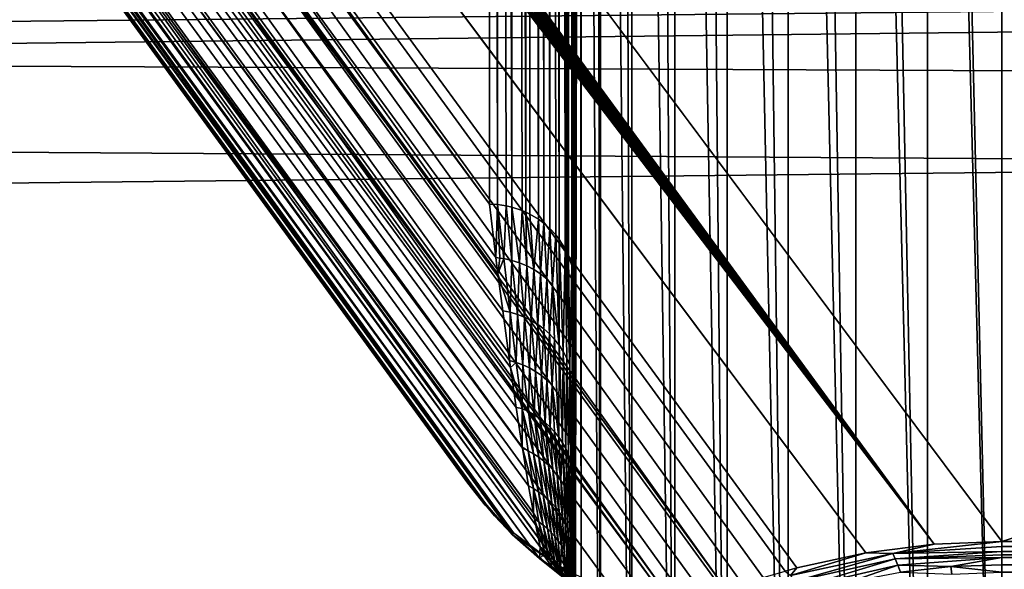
# Model space of a CAD drawing. Extents: x 4 to 899, y 7 to 454.
# Tile 845 of 1056: x 643.93 to 646.24, y 422.82 to 424.1. Entities that reach past the tile are written whole.
import ezdxf

# ---------------------------------------------------------------- set-up
doc = ezdxf.new("R2010")
doc.units = 0

msp = doc.modelspace()

# ---------------------------------------------------------------- linework, layer by layer
for points in [[(6.475002, 9.661072, 439.718628), (897.474976, 453.190216, 162.570862), (6.475001, 453.190216, 162.570862)], [(897.474976, 9.661072, 439.718628), (897.474976, 453.190216, 162.570862), (6.475002, 9.661072, 439.718628)], [(510.584869, 119.231735, 365.355408), (510.584869, 450.540619, 158.330627), (898.474976, 449.692596, 158.860535)], [(510.584869, 119.231735, 365.355408), (898.474976, 449.692596, 158.860535), (898.474976, 119.231735, 365.355408)], [(645.031616, 423.671295, 77.006142), (637.30957, 434.259735, 31.142454), (645.031616, 435.058563, 27.682524)], [(645.031616, 423.671295, 77.006142), (645.031616, 435.058563, 27.682524), (645.050415, 423.670441, 77.005905)], [(645.050415, 423.670441, 77.005905), (645.031616, 435.058563, 27.682524), (645.036316, 435.058563, 27.682285)], [(645.050415, 423.670441, 77.005905), (645.036316, 435.058563, 27.682285), (645.041016, 435.058563, 27.681509)], [(645.045715, 435.058563, 27.680258), (645.050415, 423.670441, 77.005905), (645.041016, 435.058563, 27.681509)], [(645.050415, 435.058563, 27.67853), (645.050415, 423.670441, 77.005905), (645.045715, 435.058563, 27.680258)], [(645.050415, 435.058563, 27.67853), (645.059021, 435.058563, 27.674118), (645.084351, 423.664398, 77.004532)], [(645.084351, 423.664398, 77.004532), (645.070862, 423.66748, 77.005249), (645.050415, 435.058563, 27.67853)], [(645.050415, 435.058563, 27.67853), (645.070862, 423.66748, 77.005249), (645.050415, 423.670441, 77.005905)], [(645.084351, 423.664398, 77.004532), (645.059021, 435.058563, 27.674118), (645.067566, 435.058563, 27.668039)], [(645.075989, 435.058563, 27.660351), (645.084351, 423.664398, 77.004532), (645.067566, 435.058563, 27.668039)], [(645.084351, 435.058563, 27.650991), (645.084351, 423.664398, 77.004532), (645.075989, 435.058563, 27.660351)], [(645.10083, 435.058563, 27.627567), (645.11676, 423.65274, 77.001846), (645.084351, 435.058563, 27.650991)], [(645.11676, 423.65274, 77.001846), (645.108582, 423.65625, 77.002686), (645.084351, 435.058563, 27.650991)], [(645.084351, 435.058563, 27.650991), (645.108582, 423.65625, 77.002686), (645.084351, 423.664398, 77.004532)], [(645.10083, 435.058563, 27.627567), (645.11676, 435.058563, 27.597885), (645.11676, 423.65274, 77.001846)], [(645.147522, 435.058563, 27.518015), (645.146606, 423.635864, 76.997978), (645.11676, 435.058563, 27.597885)], [(645.11676, 435.058563, 27.597885), (645.146606, 423.635864, 76.997978), (645.126465, 423.64798, 77.000717)], [(645.11676, 435.058563, 27.597885), (645.126465, 423.64798, 77.000717), (645.11676, 423.65274, 77.001846)], [(645.147522, 435.058563, 27.518015), (645.15918, 423.626495, 76.995773), (645.146606, 423.635864, 76.997978)], [(645.154846, 435.058563, 27.493755), (645.15918, 423.626495, 76.995773), (645.147522, 435.058563, 27.518015)], [(645.173035, 435.042023, 27.493755), (645.173035, 423.614197, 76.992966), (645.154846, 435.058563, 27.493755)], [(645.154846, 435.058563, 27.493755), (645.173035, 423.614197, 76.992966), (645.15918, 423.626495, 76.995773)], [(645.195251, 435.014893, 27.493755), (645.195251, 423.588501, 76.987007), (645.173035, 435.042023, 27.493755)], [(645.195251, 423.588501, 76.987007), (645.186951, 423.599152, 76.989449), (645.173035, 435.042023, 27.493755)], [(645.173035, 435.042023, 27.493755), (645.186951, 423.599152, 76.989449), (645.173035, 423.614197, 76.992966)], [(645.212585, 434.984283, 27.493755), (645.212585, 423.559387, 76.98027), (645.195251, 435.014893, 27.493755)], [(645.212585, 423.559387, 76.98027), (645.208679, 423.567017, 76.982063), (645.195251, 435.014893, 27.493755)], [(645.195251, 435.014893, 27.493755), (645.208679, 423.567017, 76.982063), (645.195251, 423.588501, 76.987007)], [(645.224487, 434.95105, 27.493755), (645.21698, 423.54953, 76.978004), (645.212585, 434.984283, 27.493755)], [(645.212585, 434.984283, 27.493755), (645.21698, 423.54953, 76.978004), (645.212585, 423.559387, 76.98027)], [(645.224487, 434.95105, 27.493755), (645.224487, 423.527832, 76.973), (645.21698, 423.54953, 76.978004)], [(645.230713, 434.916199, 27.493755), (645.228149, 423.512604, 76.969482), (645.224487, 434.95105, 27.493755)], [(645.228149, 423.512604, 76.969482), (645.224487, 423.527832, 76.973), (645.224487, 434.95105, 27.493755)], [(645.230713, 434.916199, 27.493755), (645.230713, 423.494751, 76.96537), (645.228149, 423.512604, 76.969482)], [(645.230713, 434.916199, 27.493755), (645.231628, 434.896851, 27.493755), (645.231628, 423.47644, 76.961143)], [(645.231628, 423.47644, 76.961143), (645.230713, 423.494751, 76.96537), (645.230713, 434.916199, 27.493755)], [(645.231628, 428.840851, 52.032032), (645.231628, 423.47644, 76.961143), (645.231628, 434.896851, 27.493755)], [(637.30957, 434.259735, 31.142454), (645.031616, 423.671295, 77.006142), (637.30957, 434.123505, 31.755785)], [(208.974991, 434.212402, 128.569901), (687.251587, 366.672333, 170.773636), (687.330505, 366.922211, 170.617477)], [(687.330505, 365.907043, 171.251846), (687.251587, 366.156921, 171.095688), (208.974991, 434.212402, 128.569901)], [(208.974991, 434.212402, 128.569901), (687.251587, 366.156921, 171.095688), (687.224976, 366.414612, 170.934662)], [(208.974991, 434.212402, 128.569901), (687.224976, 366.414612, 170.934662), (687.251587, 366.672333, 170.773636)], [(687.330505, 366.922211, 170.617477), (687.459412, 367.156647, 170.470993), (208.974991, 434.212402, 128.569901)], [(208.974991, 434.212402, 128.569901), (687.459412, 367.156647, 170.470993), (687.634399, 367.368561, 170.338562)], [(208.974991, 434.212402, 128.569901), (687.634399, 367.368561, 170.338562), (694.974976, 434.212402, 128.569901)], [(687.850098, 365.27774, 171.645065), (687.634399, 365.460663, 171.530762), (208.974991, 434.212402, 128.569901)], [(208.974991, 434.212402, 128.569901), (687.634399, 365.460663, 171.530762), (687.459412, 365.672577, 171.398346)], [(208.974991, 434.212402, 128.569901), (687.459412, 365.672577, 171.398346), (687.330505, 365.907043, 171.251846)], [(208.974991, 434.212402, 128.569901), (214.974991, 367.898712, 170.007309), (687.850098, 365.27774, 171.645065)], [(646.073059, 422.875366, 82.483627), (637.63855, 434.157104, 103.793663), (637.598267, 434.148285, 103.77697)], [(646.073059, 422.875366, 82.483627), (637.680176, 434.164062, 103.80677), (637.63855, 434.157104, 103.793663)], [(637.722778, 434.169067, 103.816193), (637.680176, 434.164062, 103.80677), (646.073059, 422.875366, 82.483627)], [(646.073059, 422.875366, 82.483627), (637.765991, 434.172058, 103.821915), (637.722778, 434.169067, 103.816193)], [(646.073059, 422.875366, 82.483627), (637.80957, 434.173096, 103.823822), (637.765991, 434.172058, 103.821915)], [(646.231628, 422.881866, 82.495911), (682.153625, 434.173096, 103.823822), (637.80957, 434.173096, 103.823822)], [(646.231628, 422.881866, 82.495911), (637.80957, 434.173096, 103.823822), (646.073059, 422.875366, 82.483627)], [(673.731567, 422.881866, 82.495911), (682.153625, 434.173096, 103.823822), (646.231628, 422.881866, 82.495911)], [(646.073059, 422.875366, 82.483627), (637.55957, 434.137604, 103.756828), (637.522766, 434.125214, 103.733398)], [(637.598267, 434.148285, 103.77697), (637.55957, 434.137604, 103.756828), (646.073059, 422.875366, 82.483627)], [(637.30957, 434.123505, 31.755785), (645.051514, 423.508545, 77.733795), (637.30957, 433.942383, 32.659214)], [(637.30957, 434.123505, 31.755785), (645.031616, 423.671295, 77.006142), (645.046814, 423.546143, 77.561539)], [(637.30957, 434.123505, 31.755785), (645.046814, 423.546143, 77.561539), (645.051514, 423.508545, 77.733795)], [(637.30957, 433.916656, 103.216393), (645.449402, 422.755219, 82.133514), (637.30957, 434.120148, 103.693642)], [(637.30957, 434.120148, 103.693642), (645.449402, 422.755219, 82.133514), (645.482178, 422.75885, 82.169991)], [(637.30957, 434.120148, 103.693642), (645.482178, 422.75885, 82.169991), (645.526917, 422.765198, 82.214935)], [(645.526917, 422.765198, 82.214935), (645.573792, 422.77356, 82.256836), (637.30957, 434.120148, 103.693642)], [(637.30957, 434.120148, 103.693642), (645.573792, 422.77356, 82.256836), (645.581299, 422.775055, 82.263153)], [(637.30957, 434.120148, 103.693642), (645.581299, 422.775055, 82.263153), (637.485046, 434.109741, 103.704193)], [(637.485046, 434.109741, 103.704193), (645.91333, 422.855255, 82.445663), (637.488159, 434.111145, 103.706818)], [(645.724182, 422.812195, 82.364304), (645.751648, 422.819855, 82.378784), (637.485046, 434.109741, 103.704193)], [(637.485046, 434.109741, 103.704193), (645.751648, 422.819855, 82.378784), (645.91333, 422.855255, 82.445663)], [(645.672791, 422.796967, 82.331635), (645.724182, 422.812195, 82.364304), (637.485046, 434.109741, 103.704193)], [(637.485046, 434.109741, 103.704193), (645.581299, 422.775055, 82.263153), (645.622498, 422.784119, 82.295753)], [(637.485046, 434.109741, 103.704193), (645.622498, 422.784119, 82.295753), (645.672791, 422.796967, 82.331635)], [(646.073059, 422.875366, 82.483627), (637.522766, 434.125214, 103.733398), (637.488159, 434.111145, 103.706818)], [(637.488159, 434.111145, 103.706818), (645.91333, 422.855255, 82.445663), (646.073059, 422.875366, 82.483627)], [(645.08075, 423.288544, 78.805069), (637.30957, 433.791748, 33.52795), (637.30957, 433.942383, 32.659214)], [(645.08075, 423.288544, 78.805069), (637.30957, 433.942383, 32.659214), (645.07843, 423.305542, 78.717987)], [(637.30957, 433.942383, 32.659214), (645.051514, 423.508545, 77.733795), (645.062744, 423.421783, 78.14286)], [(637.30957, 433.942383, 32.659214), (645.062744, 423.421783, 78.14286), (645.07843, 423.305542, 78.717987)], [(637.30957, 433.760132, 102.77758), (645.439758, 422.754333, 82.122124), (637.30957, 433.916656, 103.216393)], [(637.30957, 433.916656, 103.216393), (645.439758, 422.754333, 82.122124), (645.449402, 422.755219, 82.133514)], [(694.974976, 433.788483, 127.891457), (216.099869, 367.127563, 169.545822), (208.974991, 433.788483, 127.891457)], [(215.573517, 364.5961, 171.127655), (694.974976, 433.788483, 127.891457), (215.278885, 364.529144, 171.169495)], [(215.278885, 364.529144, 171.169495), (694.974976, 433.788483, 127.891457), (688.376465, 367.385254, 169.384796)], [(215.573517, 364.5961, 171.127655), (215.849976, 364.705414, 171.059341), (694.974976, 433.788483, 127.891457)], [(694.974976, 433.788483, 127.891457), (215.849976, 364.705414, 171.059341), (216.099869, 364.853821, 170.966614)], [(694.974976, 433.788483, 127.891457), (216.315567, 366.944641, 169.660126), (216.099869, 367.127563, 169.545822)], [(694.974976, 433.788483, 127.891457), (216.099869, 364.853821, 170.966614), (216.315567, 365.036743, 170.852325)], [(694.974976, 433.788483, 127.891457), (216.49054, 366.732727, 169.792542), (216.315567, 366.944641, 169.660126)], [(216.315567, 365.036743, 170.852325), (216.49054, 365.248627, 170.719894), (694.974976, 433.788483, 127.891457)], [(216.619446, 366.49826, 169.939041), (216.49054, 366.732727, 169.792542), (694.974976, 433.788483, 127.891457)], [(694.974976, 433.788483, 127.891457), (216.49054, 365.248627, 170.719894), (216.619446, 365.483093, 170.57341)], [(694.974976, 433.788483, 127.891457), (216.69841, 366.248383, 170.0952), (216.619446, 366.49826, 169.939041)], [(694.974976, 433.788483, 127.891457), (216.619446, 365.483093, 170.57341), (216.69841, 365.732971, 170.417252)], [(216.69841, 365.732971, 170.417252), (216.724991, 365.990692, 170.256226), (694.974976, 433.788483, 127.891457)], [(694.974976, 433.788483, 127.891457), (216.724991, 365.990692, 170.256226), (216.69841, 366.248383, 170.0952)], [(645.108398, 423.102417, 79.821808), (637.30957, 433.673798, 34.347752), (637.30957, 433.791748, 33.52795)], [(645.108398, 423.102417, 79.821808), (637.30957, 433.791748, 33.52795), (645.094177, 423.195648, 79.296806)], [(645.094177, 423.195648, 79.296806), (637.30957, 433.791748, 33.52795), (645.08075, 423.288544, 78.805069)], [(637.30957, 433.634735, 102.328819), (645.192322, 422.825928, 81.91214), (637.30957, 433.760132, 102.77758)], [(637.30957, 433.760132, 102.77758), (645.192322, 422.825928, 81.91214), (645.219604, 422.810364, 81.930977)], [(637.30957, 433.760132, 102.77758), (645.219604, 422.810364, 81.930977), (645.325623, 422.762634, 81.997139)], [(645.325623, 422.762634, 81.997139), (645.399902, 422.751465, 82.071465), (637.30957, 433.760132, 102.77758)], [(637.30957, 433.760132, 102.77758), (645.399902, 422.751465, 82.071465), (645.439758, 422.754333, 82.122124)], [(645.108765, 423.100067, 79.835518), (637.30957, 433.673798, 34.347752), (645.108398, 423.102417, 79.821808)], [(645.134644, 422.94809, 80.792702), (637.30957, 433.591248, 35.099903), (637.30957, 433.673798, 34.347752)], [(645.134644, 422.94809, 80.792702), (637.30957, 433.673798, 34.347752), (645.12323, 423.012054, 80.370705)], [(645.12323, 423.012054, 80.370705), (637.30957, 433.673798, 34.347752), (645.108765, 423.100067, 79.835518)], [(637.30957, 433.561615, 101.938049), (645.076294, 422.911926, 81.821838), (637.30957, 433.634735, 102.328819)], [(637.30957, 433.634735, 102.328819), (645.076294, 422.911926, 81.821838), (645.088074, 422.901459, 81.831909)], [(645.088074, 422.901459, 81.831909), (645.172058, 422.838501, 81.897659), (637.30957, 433.634735, 102.328819)], [(637.30957, 433.634735, 102.328819), (645.172058, 422.838501, 81.897659), (645.192322, 422.825928, 81.91214)], [(645.137146, 422.934784, 80.885269), (637.30957, 433.591248, 35.099903), (645.134644, 422.94809, 80.792702)], [(645.137146, 422.934784, 80.885269), (645.15033, 422.868835, 81.375755), (637.30957, 433.591248, 35.099903)], [(637.30957, 433.591248, 35.099903), (645.15033, 422.868835, 81.375755), (645.148865, 422.842041, 81.65995)], [(637.30957, 433.591248, 35.099903), (645.148865, 422.842041, 81.65995), (637.30957, 433.547485, 35.733322)], [(637.30957, 433.561615, 101.938049), (637.30957, 433.537018, 101.598061), (644.980957, 423.018036, 81.728859)], [(644.980957, 423.018036, 81.728859), (645.022034, 422.966858, 81.771828), (637.30957, 433.561615, 101.938049)], [(637.30957, 433.561615, 101.938049), (645.022034, 422.966858, 81.771828), (645.076294, 422.911926, 81.821838)], [(645.148865, 422.842041, 81.65995), (645.085083, 422.898346, 81.683678), (637.30957, 433.547485, 35.733322)], [(637.30957, 433.547485, 35.733322), (645.085083, 422.898346, 81.683678), (645.043335, 422.941437, 81.700661)], [(637.30957, 433.547485, 35.733322), (645.043335, 422.941437, 81.700661), (637.30957, 433.537018, 36.166172)], [(637.30957, 433.537018, 36.166172), (644.980957, 423.018036, 81.728859), (637.30957, 433.537018, 101.598061)], [(637.30957, 433.537018, 36.166172), (645.043335, 422.941437, 81.700661), (644.980957, 423.018036, 81.728859)], [(470.495117, 431.192017, 170.420975), (473.482605, 411.147125, 182.946426), (686.472534, 431.192017, 170.420975)], [(686.472534, 431.186707, 170.412491), (473.764618, 410.974335, 183.042587), (470.495117, 431.186707, 170.412491)], [(686.472534, 431.192017, 170.420975), (473.482605, 411.147125, 182.946426), (473.764618, 410.979645, 183.051071)], [(686.472534, 431.192017, 170.420975), (473.764618, 410.979645, 183.051071), (686.472534, 410.845428, 183.134949)], [(686.472534, 431.186707, 170.412491), (474.008057, 410.767914, 183.171585), (473.764618, 410.974335, 183.042587)], [(686.472534, 410.840118, 183.126465), (474.008057, 410.767914, 183.171585), (686.472534, 431.186707, 170.412491)], [(615.607117, 341.958557, 0.897724), (615.607117, 429.758545, 0.897724), (649.232117, 341.958557, 0.897724)], [(649.232117, 341.958557, 0.897724), (615.607117, 429.758545, 0.897724), (649.232117, 429.758545, 0.897724)], [(649.232117, 341.958557, 1.697724), (649.232117, 429.758545, 1.697724), (615.607117, 429.758545, 1.697724)], [(649.232117, 341.958557, 1.697724), (615.607117, 429.758545, 1.697724), (615.607117, 341.958557, 1.697724)], [(645.243896, 428.684418, 52.014214), (645.231628, 422.102539, 81.218819), (645.231628, 428.840851, 52.032032)], [(645.231628, 422.102539, 81.218819), (645.231628, 423.47644, 76.961143), (645.231628, 428.840851, 52.032032)], [(645.243896, 428.684418, 52.014214), (645.246826, 421.933319, 81.179718), (645.231628, 422.102539, 81.218819)], [(645.246826, 428.667206, 52.012245), (645.246826, 421.933319, 81.179718), (645.243896, 428.684418, 52.014214)], [(645.280518, 428.53183, 51.996807), (645.291931, 421.769287, 81.141869), (645.246826, 428.667206, 52.012245)], [(645.246826, 428.667206, 52.012245), (645.291931, 421.769287, 81.141869), (645.246826, 421.933319, 81.179718)], [(645.291931, 428.49884, 51.993053), (645.291931, 421.769287, 81.141869), (645.280518, 428.53183, 51.996807)], [(645.340576, 428.386841, 51.980297), (645.365601, 421.615326, 81.106346), (645.291931, 428.49884, 51.993053)], [(645.291931, 428.49884, 51.993053), (645.365601, 421.615326, 81.106346), (645.291931, 421.769287, 81.141869)], [(645.36554, 428.340851, 51.975052), (645.365601, 421.615326, 81.106346), (645.340576, 428.386841, 51.980297)], [(645.422607, 428.253052, 51.965038), (645.465576, 421.476227, 81.074219), (645.36554, 428.340851, 51.975052)], [(645.36554, 428.340851, 51.975052), (645.465576, 421.476227, 81.074219), (645.365601, 421.615326, 81.106346)], [(645.465576, 428.198059, 51.958778), (645.465576, 421.476227, 81.074219), (645.422607, 428.253052, 51.965038)], [(645.524475, 428.133728, 51.951447), (645.588806, 421.35611, 81.046501), (645.465576, 428.198059, 51.958778)], [(645.465576, 428.198059, 51.958778), (645.588806, 421.35611, 81.046501), (645.465576, 421.476227, 81.074219)], [(645.588806, 428.074799, 51.944714), (645.588806, 421.35611, 81.046501), (645.524475, 428.133728, 51.951447)], [(645.64386, 428.03183, 51.939827), (645.731567, 421.258698, 81.023972), (645.588806, 428.074799, 51.944714)], [(645.588806, 428.074799, 51.944714), (645.731567, 421.258698, 81.023972), (645.588806, 421.35611, 81.046501)], [(645.731567, 427.974823, 51.933327), (645.731567, 421.258698, 81.023972), (645.64386, 428.03183, 51.939827)], [(645.777588, 427.949829, 51.930466), (645.889587, 421.18692, 81.007401), (645.731567, 427.974823, 51.933327)], [(645.731567, 427.974823, 51.933327), (645.889587, 421.18692, 81.007401), (645.731567, 421.258698, 81.023972)], [(645.889587, 427.901154, 51.924923), (645.889587, 421.18692, 81.007401), (645.777588, 427.949829, 51.930466)], [(645.922607, 427.889771, 51.923672), (646.057983, 421.142975, 80.997269), (645.889587, 427.901154, 51.924923)], [(645.889587, 427.901154, 51.924923), (646.057983, 421.142975, 80.997269), (645.889587, 421.18692, 81.007401)], [(646.057983, 427.856018, 51.9198), (646.057983, 421.142975, 80.997269), (645.922607, 427.889771, 51.923672)], [(646.075195, 427.853149, 51.919498), (646.231628, 421.128143, 80.993874), (646.057983, 427.856018, 51.9198)], [(646.057983, 427.856018, 51.9198), (646.231628, 421.128143, 80.993874), (646.057983, 421.142975, 80.997269)], [(646.075195, 427.853149, 51.919498), (646.231628, 427.84082, 51.918068), (646.231628, 421.128143, 80.993874)], [(649.981628, 421.746796, 78.314346), (646.231628, 421.128143, 80.993874), (646.731628, 427.84082, 51.918068)], [(646.731628, 427.84082, 51.918068), (646.231628, 421.128143, 80.993874), (646.231628, 427.84082, 51.918068)], [(534.974976, 423.008545, 0.097724), (682.759155, 425.649261, 0.097724), (682.724976, 425.258545, 0.097724)], [(534.974976, 423.008545, 0.097724), (535.365723, 423.042725, 0.097724), (682.759155, 425.649261, 0.097724)], [(682.759155, 425.649261, 0.097724), (535.365723, 423.042725, 0.097724), (535.744507, 423.144257, 0.097724)], [(682.759155, 425.649261, 0.097724), (535.744507, 423.144257, 0.097724), (536.099976, 423.309998, 0.097724)], [(536.099976, 423.309998, 0.097724), (536.421265, 423.534943, 0.097724), (682.759155, 425.649261, 0.097724)], [(682.759155, 425.649261, 0.097724), (536.421265, 423.534943, 0.097724), (536.698608, 423.812286, 0.097724)], [(682.759155, 425.649261, 0.097724), (536.698608, 423.812286, 0.097724), (536.923523, 424.133545, 0.097724)], [(371.190796, 424.867859, 0.897724), (682.974976, 419.258545, 0.897724), (371.224976, 425.258545, 0.897724)], [(534.974976, 423.008545, 0.897724), (371.224976, 425.258545, 0.897724), (682.974976, 419.258545, 0.897724)], [(682.724976, 425.258545, 0.097724), (682.759155, 424.867859, 0.097724), (534.974976, 423.008545, 0.097724)], [(371.089294, 424.489014, 0.897724), (682.974976, 419.258545, 0.897724), (371.190796, 424.867859, 0.897724)], [(534.974976, 423.008545, 0.097724), (682.759155, 424.867859, 0.097724), (682.860657, 424.489014, 0.097724)], [(534.974976, 423.008545, 0.097724), (682.860657, 424.489014, 0.097724), (220.974976, 419.258545, 0.097724)], [(220.974976, 419.258545, 0.097724), (682.860657, 424.489014, 0.097724), (683.026428, 424.133545, 0.097724)], [(371.089294, 424.489014, 0.897724), (370.923553, 424.133545, 0.897724), (682.974976, 419.258545, 0.897724)], [(537.089294, 424.489014, 0.897724), (536.923523, 424.133545, 0.897724), (682.974976, 419.258545, 0.897724)], [(682.974976, 419.258545, 0.897724), (683.528748, 423.534943, 0.897724), (537.089294, 424.489014, 0.897724)], [(537.089294, 424.489014, 0.897724), (683.528748, 423.534943, 0.897724), (683.251404, 423.812286, 0.897724)], [(537.089294, 424.489014, 0.897724), (683.251404, 423.812286, 0.897724), (683.026428, 424.133545, 0.897724)], [(220.974976, 419.258545, 0.097724), (683.026428, 424.133545, 0.097724), (682.974976, 419.258545, 0.097724)], [(682.974976, 419.258545, 0.897724), (370.923553, 424.133545, 0.897724), (370.698578, 423.812286, 0.897724)], [(682.974976, 419.258545, 0.897724), (536.923523, 424.133545, 0.897724), (536.698608, 423.812286, 0.897724)], [(682.974976, 419.258545, 0.897724), (370.698578, 423.812286, 0.897724), (370.421265, 423.534943, 0.897724)], [(682.974976, 419.258545, 0.897724), (536.698608, 423.812286, 0.897724), (536.421265, 423.534943, 0.897724)], [(645.031616, 423.671295, 77.006142), (645.050415, 423.670441, 77.005905), (645.046814, 423.546143, 77.561539)], [(645.046814, 423.546143, 77.561539), (645.050415, 423.670441, 77.005905), (645.056213, 423.545227, 77.561356)], [(645.056213, 423.545227, 77.561356), (645.050415, 423.670441, 77.005905), (645.065491, 423.543854, 77.561058)], [(645.065491, 423.543854, 77.561058), (645.050415, 423.670441, 77.005905), (645.070862, 423.66748, 77.005249)], [(645.065491, 423.543854, 77.561058), (645.070862, 423.66748, 77.005249), (645.083862, 423.539825, 77.560165)], [(645.083862, 423.539825, 77.560165), (645.070862, 423.66748, 77.005249), (645.084351, 423.664398, 77.004532)], [(645.083862, 423.539825, 77.560165), (645.084351, 423.664398, 77.004532), (645.101746, 423.534119, 77.558914)], [(645.101746, 423.534119, 77.558914), (645.084351, 423.664398, 77.004532), (645.108582, 423.65625, 77.002686)], [(645.101746, 423.534119, 77.558914), (645.108582, 423.65625, 77.002686), (645.119019, 423.526855, 77.557365)], [(645.119019, 423.526855, 77.557365), (645.108582, 423.65625, 77.002686), (645.11676, 423.65274, 77.001846)], [(645.119019, 423.526855, 77.557365), (645.11676, 423.65274, 77.001846), (645.135559, 423.518066, 77.555397)], [(645.135559, 423.518066, 77.555397), (645.11676, 423.65274, 77.001846), (645.126465, 423.64798, 77.000717)], [(645.135559, 423.518066, 77.555397), (645.126465, 423.64798, 77.000717), (645.146606, 423.635864, 76.997978)], [(645.135559, 423.518066, 77.555397), (645.146606, 423.635864, 76.997978), (645.151184, 423.507843, 77.553192)], [(645.151184, 423.507843, 77.553192), (645.146606, 423.635864, 76.997978), (645.15918, 423.626495, 76.995773)], [(645.151184, 423.507843, 77.553192), (645.15918, 423.626495, 76.995773), (645.165771, 423.496216, 77.55069)], [(645.165771, 423.496216, 77.55069), (645.15918, 423.626495, 76.995773), (645.173035, 423.614197, 76.992966)], [(645.165771, 423.496216, 77.55069), (645.173035, 423.614197, 76.992966), (645.179077, 423.483276, 77.547829)], [(645.173035, 423.614197, 76.992966), (645.186951, 423.599152, 76.989449), (645.179077, 423.483276, 77.547829)], [(645.179077, 423.483276, 77.547829), (645.186951, 423.599152, 76.989449), (645.19519, 423.340881, 78.12635)], [(645.195251, 423.588501, 76.987007), (645.19519, 423.340881, 78.12635), (645.186951, 423.599152, 76.989449)], [(645.195251, 423.588501, 76.987007), (645.204773, 423.326172, 78.123367), (645.19519, 423.340881, 78.12635)], [(645.208679, 423.567017, 76.982063), (645.204773, 423.326172, 78.123367), (645.195251, 423.588501, 76.987007)], [(645.046814, 423.546143, 77.561539), (645.056213, 423.545227, 77.561356), (645.051514, 423.508545, 77.733795)], [(645.051514, 423.508545, 77.733795), (645.056213, 423.545227, 77.561356), (645.065491, 423.543854, 77.561058)], [(645.208679, 423.567017, 76.982063), (645.212891, 423.310669, 78.120209), (645.204773, 423.326172, 78.123367)], [(645.212585, 423.559387, 76.98027), (645.219666, 423.294525, 78.116875), (645.208679, 423.567017, 76.982063)], [(645.219666, 423.294525, 78.116875), (645.212891, 423.310669, 78.120209), (645.208679, 423.567017, 76.982063)], [(645.212585, 423.559387, 76.98027), (645.21698, 423.54953, 76.978004), (645.219666, 423.294525, 78.116875)], [(645.21698, 423.54953, 76.978004), (645.224487, 423.527832, 76.973), (645.219666, 423.294525, 78.116875)], [(370.100006, 423.309998, 0.897724), (682.974976, 419.258545, 0.897724), (370.421265, 423.534943, 0.897724)], [(536.099976, 423.309998, 0.897724), (682.974976, 419.258545, 0.897724), (536.421265, 423.534943, 0.897724)], [(645.051514, 423.508545, 77.733795), (645.065491, 423.543854, 77.561058), (645.0802, 423.418243, 78.142143)], [(645.0802, 423.418243, 78.142143), (645.065491, 423.543854, 77.561058), (645.083862, 423.539825, 77.560165)], [(645.0802, 423.418243, 78.142143), (645.083862, 423.539825, 77.560165), (645.097229, 423.413239, 78.141075)], [(645.097229, 423.413239, 78.141075), (645.083862, 423.539825, 77.560165), (645.101746, 423.534119, 77.558914)], [(645.097229, 423.413239, 78.141075), (645.101746, 423.534119, 77.558914), (645.113708, 423.406769, 78.139763)], [(645.113708, 423.406769, 78.139763), (645.101746, 423.534119, 77.558914), (645.119019, 423.526855, 77.557365)], [(645.113708, 423.406769, 78.139763), (645.119019, 423.526855, 77.557365), (645.129639, 423.398865, 78.138153)], [(645.129639, 423.398865, 78.138153), (645.119019, 423.526855, 77.557365), (645.135559, 423.518066, 77.555397)], [(645.219666, 423.294525, 78.116875), (645.224487, 423.527832, 76.973), (645.226379, 423.055298, 79.258484)], [(645.226379, 423.055298, 79.258484), (645.224487, 423.527832, 76.973), (645.228149, 423.512604, 76.969482)], [(645.0802, 423.418243, 78.142143), (645.062744, 423.421783, 78.14286), (645.051514, 423.508545, 77.733795)], [(645.129639, 423.398865, 78.138153), (645.135559, 423.518066, 77.555397), (645.144775, 423.389648, 78.136307)], [(645.144775, 423.389648, 78.136307), (645.135559, 423.518066, 77.555397), (645.151184, 423.507843, 77.553192)], [(645.144775, 423.389648, 78.136307), (645.151184, 423.507843, 77.553192), (645.158997, 423.379181, 78.134163)], [(645.158997, 423.379181, 78.134163), (645.151184, 423.507843, 77.553192), (645.165771, 423.496216, 77.55069)], [(645.22937, 423.040009, 79.255798), (645.226379, 423.055298, 79.258484), (645.228149, 423.512604, 76.969482)], [(645.22937, 423.040009, 79.255798), (645.228149, 423.512604, 76.969482), (645.230713, 423.494751, 76.96537)], [(645.158997, 423.379181, 78.134163), (645.165771, 423.496216, 77.55069), (645.172241, 423.367493, 78.131775)], [(645.172241, 423.367493, 78.131775), (645.165771, 423.496216, 77.55069), (645.179077, 423.483276, 77.547829)], [(645.172241, 423.367493, 78.131775), (645.179077, 423.483276, 77.547829), (645.184326, 423.354706, 78.12915)], [(645.179077, 423.483276, 77.547829), (645.19519, 423.340881, 78.12635), (645.184326, 423.354706, 78.12915)], [(645.230713, 423.494751, 76.96537), (645.23114, 423.024536, 79.25312), (645.22937, 423.040009, 79.255798)], [(645.231628, 423.47644, 76.961143), (645.231628, 423.120026, 78.651703), (645.230713, 423.494751, 76.96537)], [(645.230713, 423.494751, 76.96537), (645.231628, 423.120026, 78.651703), (645.23114, 423.024536, 79.25312)], [(645.231628, 422.102539, 81.218819), (645.231628, 423.120026, 78.651703), (645.231628, 423.47644, 76.961143)], [(645.0802, 423.418243, 78.142143), (645.07843, 423.305542, 78.717987), (645.062744, 423.421783, 78.14286)], [(645.0802, 423.418243, 78.142143), (645.094543, 423.300995, 78.717155), (645.07843, 423.305542, 78.717987)], [(645.097229, 423.413239, 78.141075), (645.094543, 423.300995, 78.717155), (645.0802, 423.418243, 78.142143)], [(645.097229, 423.413239, 78.141075), (645.110229, 423.295105, 78.716019), (645.094543, 423.300995, 78.717155)], [(645.113708, 423.406769, 78.139763), (645.110229, 423.295105, 78.716019), (645.097229, 423.413239, 78.141075)], [(645.113708, 423.406769, 78.139763), (645.125366, 423.287964, 78.714645), (645.110229, 423.295105, 78.716019)], [(645.129639, 423.398865, 78.138153), (645.125366, 423.287964, 78.714645), (645.113708, 423.406769, 78.139763)], [(645.129639, 423.398865, 78.138153), (645.139893, 423.279602, 78.713097), (645.125366, 423.287964, 78.714645)], [(645.144775, 423.389648, 78.136307), (645.139893, 423.279602, 78.713097), (645.129639, 423.398865, 78.138153)], [(645.144775, 423.389648, 78.136307), (645.153625, 423.270111, 78.711311), (645.139893, 423.279602, 78.713097)], [(645.158997, 423.379181, 78.134163), (645.153625, 423.270111, 78.711311), (645.144775, 423.389648, 78.136307)], [(645.158997, 423.379181, 78.134163), (645.166504, 423.259521, 78.709282), (645.153625, 423.270111, 78.711311)], [(645.172241, 423.367493, 78.131775), (645.166504, 423.259521, 78.709282), (645.158997, 423.379181, 78.134163)], [(645.172241, 423.367493, 78.131775), (645.178467, 423.247894, 78.707077), (645.166504, 423.259521, 78.709282)], [(645.184326, 423.354706, 78.12915), (645.178467, 423.247894, 78.707077), (645.172241, 423.367493, 78.131775)], [(645.184326, 423.354706, 78.12915), (645.194092, 423.125732, 79.27076), (645.178467, 423.247894, 78.707077)], [(645.184326, 423.354706, 78.12915), (645.19519, 423.340881, 78.12635), (645.194092, 423.125732, 79.27076)], [(645.194092, 423.125732, 79.27076), (645.19519, 423.340881, 78.12635), (645.202759, 423.112762, 79.268494)], [(645.202759, 423.112762, 79.268494), (645.19519, 423.340881, 78.12635), (645.204773, 423.326172, 78.123367)], [(645.202759, 423.112762, 79.268494), (645.204773, 423.326172, 78.123367), (645.210388, 423.099121, 79.266113)], [(645.210388, 423.099121, 79.266113), (645.204773, 423.326172, 78.123367), (645.212891, 423.310669, 78.120209)], [(369.744537, 423.144257, 0.897724), (682.974976, 419.258545, 0.897724), (370.100006, 423.309998, 0.897724)], [(535.744507, 423.144257, 0.897724), (682.974976, 419.258545, 0.897724), (536.099976, 423.309998, 0.897724)], [(645.094543, 423.300995, 78.717155), (645.08075, 423.288544, 78.805069), (645.07843, 423.305542, 78.717987)], [(645.094543, 423.300995, 78.717155), (645.108582, 423.192657, 79.282501), (645.08075, 423.288544, 78.805069)], [(645.110229, 423.295105, 78.716019), (645.108582, 423.192657, 79.282501), (645.094543, 423.300995, 78.717155)], [(645.110229, 423.295105, 78.716019), (645.122925, 423.186096, 79.281372), (645.108582, 423.192657, 79.282501)], [(645.125366, 423.287964, 78.714645), (645.122925, 423.186096, 79.281372), (645.110229, 423.295105, 78.716019)], [(645.210388, 423.099121, 79.266113), (645.212891, 423.310669, 78.120209), (645.216858, 423.084961, 79.263664)], [(645.219666, 423.294525, 78.116875), (645.216858, 423.084961, 79.263664), (645.212891, 423.310669, 78.120209)], [(645.222229, 423.070282, 79.261101), (645.216858, 423.084961, 79.263664), (645.219666, 423.294525, 78.116875)], [(645.219666, 423.294525, 78.116875), (645.226379, 423.055298, 79.258484), (645.222229, 423.070282, 79.261101)], [(645.108582, 423.192657, 79.282501), (645.094177, 423.195648, 79.296806), (645.08075, 423.288544, 78.805069)], [(645.125366, 423.287964, 78.714645), (645.136658, 423.178436, 79.279999), (645.122925, 423.186096, 79.281372)], [(645.139893, 423.279602, 78.713097), (645.136658, 423.178436, 79.279999), (645.125366, 423.287964, 78.714645)], [(645.139893, 423.279602, 78.713097), (645.14978, 423.169739, 79.278511), (645.136658, 423.178436, 79.279999)], [(645.153625, 423.270111, 78.711311), (645.14978, 423.169739, 79.278511), (645.139893, 423.279602, 78.713097)], [(645.153625, 423.270111, 78.711311), (645.162109, 423.160065, 79.276779), (645.14978, 423.169739, 79.278511)], [(645.166504, 423.259521, 78.709282), (645.162109, 423.160065, 79.276779), (645.153625, 423.270111, 78.711311)], [(645.166504, 423.259521, 78.709282), (645.173706, 423.149475, 79.274933), (645.162109, 423.160065, 79.276779)], [(645.178467, 423.247894, 78.707077), (645.173706, 423.149475, 79.274933), (645.166504, 423.259521, 78.709282)], [(645.178467, 423.247894, 78.707077), (645.184387, 423.138031, 79.272903), (645.173706, 423.149475, 79.274933)], [(645.178467, 423.247894, 78.707077), (645.194092, 423.125732, 79.27076), (645.184387, 423.138031, 79.272903)], [(645.108582, 423.192657, 79.282501), (645.108398, 423.102417, 79.821808), (645.094177, 423.195648, 79.296806)], [(645.122192, 423.093933, 79.834564), (645.108398, 423.102417, 79.821808), (645.108582, 423.192657, 79.282501)], [(645.122925, 423.186096, 79.281372), (645.135132, 423.086823, 79.833427), (645.108582, 423.192657, 79.282501)], [(645.108582, 423.192657, 79.282501), (645.135132, 423.086823, 79.833427), (645.122192, 423.093933, 79.834564)], [(645.136658, 423.178436, 79.279999), (645.147461, 423.078766, 79.832176), (645.122925, 423.186096, 79.281372)], [(645.122925, 423.186096, 79.281372), (645.147461, 423.078766, 79.832176), (645.135132, 423.086823, 79.833427)], [(645.14978, 423.169739, 79.278511), (645.15918, 423.069885, 79.83075), (645.136658, 423.178436, 79.279999)], [(645.136658, 423.178436, 79.279999), (645.15918, 423.069885, 79.83075), (645.147461, 423.078766, 79.832176)], [(645.162109, 423.160065, 79.276779), (645.170227, 423.060181, 79.829193), (645.14978, 423.169739, 79.278511)], [(645.14978, 423.169739, 79.278511), (645.170227, 423.060181, 79.829193), (645.15918, 423.069885, 79.83075)], [(645.173706, 423.149475, 79.274933), (645.180542, 423.049683, 79.82753), (645.162109, 423.160065, 79.276779)], [(645.162109, 423.160065, 79.276779), (645.180542, 423.049683, 79.82753), (645.170227, 423.060181, 79.829193)], [(369.744537, 423.144257, 0.897724), (369.365692, 423.042725, 0.897724), (682.974976, 419.258545, 0.897724)], [(535.365723, 423.042725, 0.897724), (682.974976, 419.258545, 0.897724), (535.744507, 423.144257, 0.897724)], [(645.173706, 423.149475, 79.274933), (645.184387, 423.138031, 79.272903), (645.190002, 423.038452, 79.825737)], [(645.173706, 423.149475, 79.274933), (645.190002, 423.038452, 79.825737), (645.180542, 423.049683, 79.82753)], [(645.190002, 423.038452, 79.825737), (645.184387, 423.138031, 79.272903), (645.198608, 423.026581, 79.82383)], [(645.198608, 423.026581, 79.82383), (645.184387, 423.138031, 79.272903), (645.194092, 423.125732, 79.27076)], [(645.198608, 423.026581, 79.82383), (645.194092, 423.125732, 79.27076), (645.202759, 423.112762, 79.268494)], [(645.209534, 422.926514, 80.358429), (645.198608, 423.026581, 79.82383), (645.202759, 423.112762, 79.268494)], [(645.209534, 422.926514, 80.358429), (645.202759, 423.112762, 79.268494), (645.215393, 422.914185, 80.356697)], [(645.215393, 422.914185, 80.356697), (645.202759, 423.112762, 79.268494), (645.210388, 423.099121, 79.266113)], [(645.231628, 423.120026, 78.651703), (645.231628, 423.01059, 79.250671), (645.23114, 423.024536, 79.25312)], [(645.231628, 423.01059, 79.250671), (645.231628, 423.120026, 78.651703), (645.231628, 422.102539, 81.218819)], [(645.122192, 423.093933, 79.834564), (645.108765, 423.100067, 79.835518), (645.108398, 423.102417, 79.821808)], [(645.135254, 423.005402, 80.369751), (645.12323, 423.012054, 80.370705), (645.108765, 423.100067, 79.835518)], [(645.135254, 423.005402, 80.369751), (645.108765, 423.100067, 79.835518), (645.122192, 423.093933, 79.834564)], [(645.135132, 423.086823, 79.833427), (645.14679, 422.997925, 80.368675), (645.122192, 423.093933, 79.834564)], [(645.122192, 423.093933, 79.834564), (645.14679, 422.997925, 80.368675), (645.135254, 423.005402, 80.369751)], [(645.147461, 423.078766, 79.832176), (645.157776, 422.989685, 80.367485), (645.135132, 423.086823, 79.833427)], [(645.135132, 423.086823, 79.833427), (645.157776, 422.989685, 80.367485), (645.14679, 422.997925, 80.368675)], [(645.215393, 422.914185, 80.356697), (645.210388, 423.099121, 79.266113), (645.220398, 422.901459, 80.354851)], [(645.220398, 422.901459, 80.354851), (645.210388, 423.099121, 79.266113), (645.216858, 423.084961, 79.263664)], [(645.220398, 422.901459, 80.354851), (645.216858, 423.084961, 79.263664), (645.224426, 422.888428, 80.353004)], [(645.222229, 423.070282, 79.261101), (645.224426, 422.888428, 80.353004), (645.216858, 423.084961, 79.263664)], [(645.15918, 423.069885, 79.83075), (645.168152, 422.980713, 80.366173), (645.147461, 423.078766, 79.832176)], [(645.147461, 423.078766, 79.832176), (645.168152, 422.980713, 80.366173), (645.157776, 422.989685, 80.367485)], [(645.170227, 423.060181, 79.829193), (645.177917, 422.971039, 80.364807), (645.15918, 423.069885, 79.83075)], [(645.15918, 423.069885, 79.83075), (645.177917, 422.971039, 80.364807), (645.168152, 422.980713, 80.366173)], [(645.180542, 423.049683, 79.82753), (645.186951, 422.960754, 80.363373), (645.170227, 423.060181, 79.829193)], [(645.170227, 423.060181, 79.829193), (645.186951, 422.960754, 80.363373), (645.177917, 422.971039, 80.364807)], [(645.222229, 423.070282, 79.261101), (645.226379, 423.055298, 79.258484), (645.227661, 422.875153, 80.351097)], [(645.227661, 422.875153, 80.351097), (645.224426, 422.888428, 80.353004), (645.222229, 423.070282, 79.261101)], [(682.974976, 419.258545, 0.897724), (369.365692, 423.042725, 0.897724), (368.975006, 423.008545, 0.897724)], [(534.974976, 423.008545, 0.897724), (682.974976, 419.258545, 0.897724), (535.365723, 423.042725, 0.897724)], [(645.180542, 423.049683, 79.82753), (645.190002, 423.038452, 79.825737), (645.195251, 422.94989, 80.361763)], [(645.180542, 423.049683, 79.82753), (645.195251, 422.94989, 80.361763), (645.186951, 422.960754, 80.363373)], [(645.195251, 422.94989, 80.361763), (645.190002, 423.038452, 79.825737), (645.20282, 422.938477, 80.360153)], [(645.20282, 422.938477, 80.360153), (645.190002, 423.038452, 79.825737), (645.198608, 423.026581, 79.82383)], [(645.229919, 422.861694, 80.34919), (645.227661, 422.875153, 80.351097), (645.226379, 423.055298, 79.258484)], [(645.229919, 422.861694, 80.34919), (645.226379, 423.055298, 79.258484), (645.22937, 423.040009, 79.255798)], [(645.22937, 423.040009, 79.255798), (645.23114, 423.024536, 79.25312), (645.231628, 422.847656, 80.264069)], [(645.22937, 423.040009, 79.255798), (645.231628, 422.847656, 80.264069), (645.229919, 422.861694, 80.34919)], [(644.980957, 423.018036, 81.728859), (645.043335, 422.941437, 81.700661), (645.085022, 422.898254, 81.771652)], [(645.085022, 422.898254, 81.771652), (645.022034, 422.966858, 81.771828), (644.980957, 423.018036, 81.728859)], [(645.20282, 422.938477, 80.360153), (645.198608, 423.026581, 79.82383), (645.209534, 422.926514, 80.358429)], [(645.23114, 423.024536, 79.25312), (645.231628, 423.01059, 79.250671), (645.231628, 422.847656, 80.264069)], [(682.974976, 419.258545, 0.897724), (368.975006, 423.008545, 0.897724), (220.974976, 419.258545, 0.897724)], [(645.134644, 422.94809, 80.792702), (645.12323, 423.012054, 80.370705), (645.135254, 423.005402, 80.369751)], [(645.135254, 423.005402, 80.369751), (645.147766, 422.927734, 80.884438), (645.134644, 422.94809, 80.792702)], [(645.14679, 422.997925, 80.368675), (645.157898, 422.920044, 80.883423), (645.135254, 423.005402, 80.369751)], [(645.135254, 423.005402, 80.369751), (645.157898, 422.920044, 80.883423), (645.147766, 422.927734, 80.884438)], [(645.157776, 422.989685, 80.367485), (645.167542, 422.911713, 80.882408), (645.14679, 422.997925, 80.368675)], [(645.14679, 422.997925, 80.368675), (645.167542, 422.911713, 80.882408), (645.157898, 422.920044, 80.883423)], [(645.231628, 422.102539, 81.218819), (645.231628, 422.847656, 80.264069), (645.231628, 423.01059, 79.250671)], [(645.168152, 422.980713, 80.366173), (645.176636, 422.902802, 80.881279), (645.157776, 422.989685, 80.367485)], [(645.157776, 422.989685, 80.367485), (645.176636, 422.902802, 80.881279), (645.167542, 422.911713, 80.882408)], [(645.177917, 422.971039, 80.364807), (645.18512, 422.893311, 80.880089), (645.168152, 422.980713, 80.366173)], [(645.168152, 422.980713, 80.366173), (645.18512, 422.893311, 80.880089), (645.176636, 422.902802, 80.881279)], [(645.186951, 422.960754, 80.363373), (645.193054, 422.883331, 80.878838), (645.177917, 422.971039, 80.364807)], [(645.177917, 422.971039, 80.364807), (645.193054, 422.883331, 80.878838), (645.18512, 422.893311, 80.880089)], [(645.085022, 422.898254, 81.771652), (645.076294, 422.911926, 81.821838), (645.022034, 422.966858, 81.771828)], [(645.134644, 422.94809, 80.792702), (645.147766, 422.927734, 80.884438), (645.137146, 422.934784, 80.885269)], [(645.186951, 422.960754, 80.363373), (645.195251, 422.94989, 80.361763), (645.200256, 422.872864, 80.877525)], [(645.186951, 422.960754, 80.363373), (645.200256, 422.872864, 80.877525), (645.193054, 422.883331, 80.878838)], [(645.200256, 422.872864, 80.877525), (645.195251, 422.94989, 80.361763), (645.206787, 422.861969, 80.876152)], [(645.206787, 422.861969, 80.876152), (645.195251, 422.94989, 80.361763), (645.20282, 422.938477, 80.360153)], [(645.085022, 422.898254, 81.771652), (645.043335, 422.941437, 81.700661), (645.085083, 422.898346, 81.683678)], [(645.147766, 422.927734, 80.884438), (645.159546, 422.861572, 81.374985), (645.137146, 422.934784, 80.885269)], [(645.137146, 422.934784, 80.885269), (645.159546, 422.861572, 81.374985), (645.15033, 422.868835, 81.375755)], [(645.157898, 422.920044, 80.883423), (645.168274, 422.853943, 81.374146), (645.147766, 422.927734, 80.884438)], [(645.147766, 422.927734, 80.884438), (645.168274, 422.853943, 81.374146), (645.159546, 422.861572, 81.374985)], [(645.206787, 422.861969, 80.876152), (645.20282, 422.938477, 80.360153), (645.209534, 422.926514, 80.358429)], [(645.215393, 422.78714, 81.367058), (645.206787, 422.861969, 80.876152), (645.209534, 422.926514, 80.358429)], [(645.215393, 422.78714, 81.367058), (645.209534, 422.926514, 80.358429), (645.219421, 422.7771, 81.365982)], [(645.219421, 422.7771, 81.365982), (645.209534, 422.926514, 80.358429), (645.215393, 422.914185, 80.356697)], [(645.088074, 422.901459, 81.831909), (645.076294, 422.911926, 81.821838), (645.085022, 422.898254, 81.771652)], [(645.088074, 422.901459, 81.831909), (645.085022, 422.898254, 81.771652), (645.172058, 422.838501, 81.897659)], [(645.167542, 422.911713, 80.882408), (645.176758, 422.845551, 81.373253), (645.157898, 422.920044, 80.883423)], [(645.157898, 422.920044, 80.883423), (645.176758, 422.845551, 81.373253), (645.168274, 422.853943, 81.374146)], [(645.176636, 422.902802, 80.881279), (645.184326, 422.837097, 81.37236), (645.167542, 422.911713, 80.882408)], [(645.167542, 422.911713, 80.882408), (645.184326, 422.837097, 81.37236), (645.176758, 422.845551, 81.373253)], [(645.18512, 422.893311, 80.880089), (645.191895, 422.827637, 81.371346), (645.176636, 422.902802, 80.881279)], [(645.176636, 422.902802, 80.881279), (645.191895, 422.827637, 81.371346), (645.184326, 422.837097, 81.37236)], [(645.219421, 422.7771, 81.365982), (645.215393, 422.914185, 80.356697), (645.223389, 422.765106, 81.364731)], [(645.223389, 422.765106, 81.364731), (645.215393, 422.914185, 80.356697), (645.220398, 422.901459, 80.354851)], [(645.223389, 422.765106, 81.364731), (645.220398, 422.901459, 80.354851), (645.226135, 422.754822, 81.363655)], [(645.226135, 422.754822, 81.363655), (645.220398, 422.901459, 80.354851), (645.224426, 422.888428, 80.353004)], [(645.085022, 422.898254, 81.771652), (645.085083, 422.898346, 81.683678), (645.148865, 422.842041, 81.65995)], [(645.085022, 422.898254, 81.771652), (645.148865, 422.842041, 81.65995), (645.208435, 422.794128, 81.771652)], [(645.172058, 422.838501, 81.897659), (645.085022, 422.898254, 81.771652), (645.208435, 422.794128, 81.771652)], [(645.193054, 422.883331, 80.878838), (645.198364, 422.818481, 81.370392), (645.18512, 422.893311, 80.880089)], [(645.18512, 422.893311, 80.880089), (645.198364, 422.818481, 81.370392), (645.191895, 422.827637, 81.371346)], [(645.193054, 422.883331, 80.878838), (645.200256, 422.872864, 80.877525), (645.198364, 422.818481, 81.370392)], [(645.226135, 422.754822, 81.363655), (645.224426, 422.888428, 80.353004), (645.230225, 422.731934, 81.361214)], [(645.230225, 422.731934, 81.361214), (645.224426, 422.888428, 80.353004), (645.227661, 422.875153, 80.351097)], [(646.231628, 422.870056, 82.476357), (646.231628, 422.881866, 82.495911), (645.976135, 422.853638, 82.445007)], [(645.976135, 422.853638, 82.445007), (646.231628, 422.881866, 82.495911), (646.073059, 422.875366, 82.483627)], [(673.731567, 422.870056, 82.476357), (673.731567, 422.881866, 82.495911), (646.231628, 422.881866, 82.495911)], [(646.231628, 422.881866, 82.495911), (646.231628, 422.870056, 82.476357), (673.731567, 422.870056, 82.476357)], [(645.15033, 422.868835, 81.375755), (645.158264, 422.850677, 81.49205), (645.148865, 422.842041, 81.65995)], [(645.15033, 422.868835, 81.375755), (645.159546, 422.861572, 81.374985), (645.158264, 422.850677, 81.49205)], [(645.158264, 422.850677, 81.49205), (645.159546, 422.861572, 81.374985), (645.175476, 422.836334, 81.487755)], [(645.159546, 422.861572, 81.374985), (645.168274, 422.853943, 81.374146), (645.175476, 422.836334, 81.487755)], [(645.168274, 422.853943, 81.374146), (645.176758, 422.845551, 81.373253), (645.175476, 422.836334, 81.487755)], [(645.198364, 422.818481, 81.370392), (645.200256, 422.872864, 80.877525), (645.210144, 422.798401, 81.368248)], [(645.210144, 422.798401, 81.368248), (645.200256, 422.872864, 80.877525), (645.206787, 422.861969, 80.876152)], [(645.210144, 422.798401, 81.368248), (645.206787, 422.861969, 80.876152), (645.215393, 422.78714, 81.367058)], [(645.230225, 422.731934, 81.361214), (645.227661, 422.875153, 80.351097), (645.229919, 422.861694, 80.34919)], [(645.229919, 422.861694, 80.34919), (645.231628, 422.847656, 80.264069), (645.231628, 422.70871, 81.358772)], [(645.229919, 422.861694, 80.34919), (645.231628, 422.70871, 81.358772), (645.230225, 422.731934, 81.361214)], [(645.73645, 422.801697, 82.347435), (645.976135, 422.853638, 82.445007), (645.91333, 422.855255, 82.445663)], [(645.73645, 422.801697, 82.347435), (645.91333, 422.855255, 82.445663), (645.751648, 422.819855, 82.378784)], [(645.748535, 422.78891, 82.331993), (645.976135, 422.853638, 82.445007), (645.73645, 422.801697, 82.347435)], [(645.748535, 422.78891, 82.331993), (645.9823, 422.840759, 82.428139), (645.976135, 422.853638, 82.445007)], [(645.976135, 422.853638, 82.445007), (646.073059, 422.875366, 82.483627), (645.91333, 422.855255, 82.445663)], [(645.976135, 422.853638, 82.445007), (646.231628, 422.858459, 82.461098), (646.231628, 422.870056, 82.476357)], [(645.976135, 422.853638, 82.445007), (645.9823, 422.840759, 82.428139), (646.231628, 422.858459, 82.461098)], [(645.9823, 422.840759, 82.428139), (646.231628, 422.850311, 82.451981), (646.231628, 422.858459, 82.461098)], [(673.731567, 422.870056, 82.476357), (646.231628, 422.870056, 82.476357), (646.231628, 422.858459, 82.461098)], [(673.731567, 422.870056, 82.476357), (646.231628, 422.858459, 82.461098), (673.731567, 422.850311, 82.451981)], [(673.731567, 422.850311, 82.451981), (646.231628, 422.858459, 82.461098), (646.231628, 422.850311, 82.451981)], [(645.148865, 422.842041, 81.65995), (645.158264, 422.850677, 81.49205), (645.177307, 422.823822, 81.612747)], [(645.208435, 422.794128, 81.771652), (645.148865, 422.842041, 81.65995), (645.184875, 422.814423, 81.647499)], [(645.148865, 422.842041, 81.65995), (645.177307, 422.823822, 81.612747), (645.184875, 422.814423, 81.647499)], [(645.158264, 422.850677, 81.49205), (645.175476, 422.836334, 81.487755), (645.177307, 422.823822, 81.612747)], [(645.172058, 422.838501, 81.897659), (645.216187, 422.805023, 81.897415), (645.192322, 422.825928, 81.91214)], [(645.172058, 422.838501, 81.897659), (645.208435, 422.794128, 81.771652), (645.216187, 422.805023, 81.897415)], [(645.175476, 422.836334, 81.487755), (645.176758, 422.845551, 81.373253), (645.190918, 422.820099, 81.483284)], [(645.175476, 422.836334, 81.487755), (645.190918, 422.820099, 81.483284), (645.19397, 422.81012, 81.605591)], [(645.177307, 422.823822, 81.612747), (645.175476, 422.836334, 81.487755), (645.19397, 422.81012, 81.605591)], [(645.176758, 422.845551, 81.373253), (645.184326, 422.837097, 81.37236), (645.190918, 422.820099, 81.483284)], [(645.184326, 422.837097, 81.37236), (645.191895, 422.827637, 81.371346), (645.190918, 422.820099, 81.483284)], [(645.231628, 422.70871, 81.358772), (645.231628, 422.847656, 80.264069), (645.231628, 422.102539, 81.218819)], [(645.760315, 422.774048, 82.318344), (645.9823, 422.840759, 82.428139), (645.748535, 422.78891, 82.331993)], [(645.760315, 422.774048, 82.318344), (645.988342, 422.826019, 82.41288), (645.9823, 422.840759, 82.428139)], [(645.9823, 422.840759, 82.428139), (646.231628, 422.84375, 82.445305), (646.231628, 422.850311, 82.451981)], [(645.988342, 422.826019, 82.41288), (646.231628, 422.84375, 82.445305), (645.9823, 422.840759, 82.428139)], [(645.988342, 422.826019, 82.41288), (646.112122, 422.822968, 82.423248), (646.231628, 422.84375, 82.445305)], [(646.112122, 422.822968, 82.423248), (646.231628, 422.826996, 82.430939), (646.231628, 422.84375, 82.445305)], [(673.731567, 422.850311, 82.451981), (646.231628, 422.850311, 82.451981), (673.731567, 422.84375, 82.445305)], [(673.731567, 422.84375, 82.445305), (646.231628, 422.850311, 82.451981), (646.231628, 422.84375, 82.445305)], [(673.731567, 422.84375, 82.445305), (646.231628, 422.84375, 82.445305), (673.731567, 422.826996, 82.430939)], [(646.231628, 422.84375, 82.445305), (646.231628, 422.826996, 82.430939), (673.731567, 422.826996, 82.430939)], [(645.177307, 422.823822, 81.612747), (645.19397, 422.81012, 81.605591), (645.184875, 422.814423, 81.647499)], [(645.190918, 422.820099, 81.483284), (645.191895, 422.827637, 81.371346), (645.204346, 422.802246, 81.478752)], [(645.190918, 422.820099, 81.483284), (645.204346, 422.802246, 81.478752), (645.208923, 422.794556, 81.59832)], [(645.19397, 422.81012, 81.605591), (645.190918, 422.820099, 81.483284), (645.208923, 422.794556, 81.59832)], [(645.191895, 422.827637, 81.371346), (645.198364, 422.818481, 81.370392), (645.204346, 422.802246, 81.478752)], [(645.192322, 422.825928, 81.91214), (645.216187, 422.805023, 81.897415), (645.219604, 422.810364, 81.930977)], [(645.204346, 422.802246, 81.478752), (645.198364, 422.818481, 81.370392), (645.210144, 422.798401, 81.368248)], [(645.751648, 422.819855, 82.378784), (645.724182, 422.812195, 82.364304), (645.73645, 422.801697, 82.347435)], [(645.87915, 422.787506, 82.359894), (645.988342, 422.826019, 82.41288), (645.760315, 422.774048, 82.318344)], [(645.87915, 422.787506, 82.359894), (645.994141, 422.80957, 82.399345), (645.988342, 422.826019, 82.41288)], [(645.994141, 422.80957, 82.399345), (646.112122, 422.822968, 82.423248), (645.988342, 422.826019, 82.41288)], [(645.994141, 422.80957, 82.399345), (646.114868, 422.805176, 82.411209), (646.112122, 422.822968, 82.423248)], [(646.112122, 422.822968, 82.423248), (646.231628, 422.809692, 82.419022), (646.231628, 422.826996, 82.430939)], [(646.114868, 422.805176, 82.411209), (646.231628, 422.809692, 82.419022), (646.112122, 422.822968, 82.423248)], [(673.731567, 422.826996, 82.430939), (646.231628, 422.826996, 82.430939), (646.231628, 422.809692, 82.419022)], [(673.731567, 422.826996, 82.430939), (646.231628, 422.809692, 82.419022), (673.731567, 422.80069, 82.413834)]]:
    msp.add_3dface(points)

doc.saveas('drawing.dxf')
